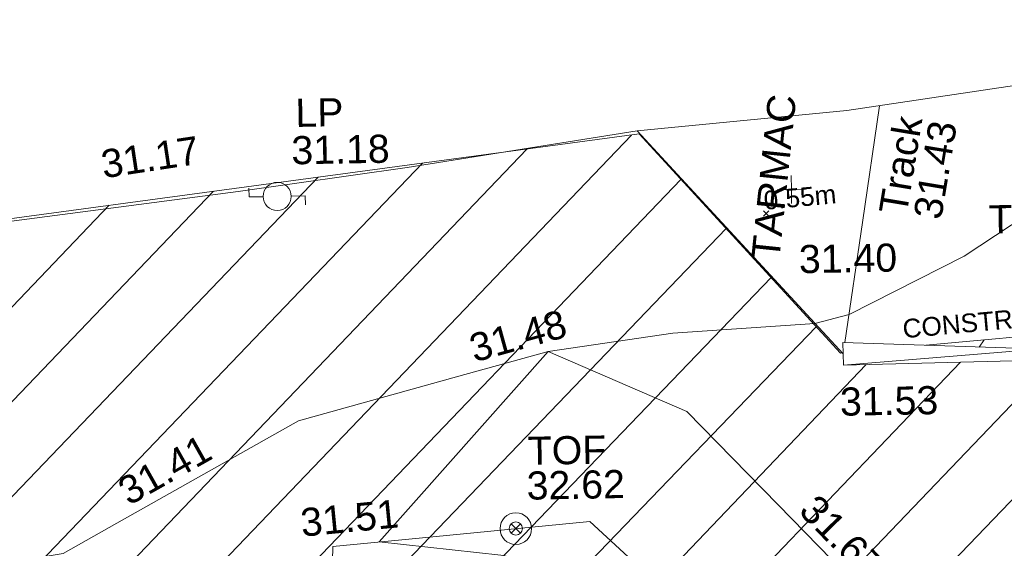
# Model space of a CAD drawing. Header units: millimetres. Extents: x -287732 to 520720, y -103372 to 287754.
# Tile 283 of 380: x 80437 to 93574, y 170625 to 177672. Entities that reach past the tile are written whole.
import ezdxf

# ---------------------------------------------------------------- set-up
doc = ezdxf.new("R2010")
doc.units = ezdxf.units.MM
for name, pattern in [('IMPORT-HIDDEN2 _3_', [4762.5, 3175, -1587.5]), ('IMPORT-UG_DRAINAGE_UNIDENTIFIED_QLB2 _2_', [2700, 1500, -300.0000000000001, 0, -250, 150, -300.0000000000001, 0, -200]), ('IMPORT-UG_ELEC_LV_QLB2 _2_', [2700, 1500, -300.0000000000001, 0, -250, 150, -300.0000000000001, 0, -200]), ('IMPORT-UG_ELEC_STREET LIGHTING_QLB2 _2_', [2700, 1500, -300.0000000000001, 0, -250, 150, -300.0000000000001, 0, -200])]:
    doc.linetypes.add(name, pattern=pattern)
for name, color, linetype, lineweight, true_color in [('00__TOPO__TOP_OF_FENCE_SYMBOL', 7, 'Continuous', 9, 0x666666), ('00_TOPO_FENCE', 7, 'Continuous', 9, 0x3f7f4f), ('00_TOPO_FURN_LAMP_POST', 7, 'Continuous', 9, 0x666666), ('00_TOPO_GATE', 7, 'Continuous', 9, 0xa50000), ('00_TOPO_LEVEL_SPOT', 7, 'Continuous', 9, 0x666666), ('00_TOPO_TRACK', 7, 'Continuous', 9, 0x666666), ('00_UAV_FENCE', 7, 'Continuous', 9, 0x264c2f), ('00_UAV_TOP_OF_FENCE', 6, 'Continuous', 9, 0xff00ff), ('01_DTM_CONTOUR_MNR', 7, 'Continuous', 9, 0xa5a552), ('12333-PUM-2D-U-0001-C01 - Rev2_REVIT IMPORT_dwg', 7, 'Continuous', 9, 0x767676), ('PUM-CHAMBER EXTENTS', 6, 'IMPORT-HIDDEN2 _3_', 9, 0xff00ff), ('PUM-ELECTRIC-LV-QLB2', 1, 'IMPORT-UG_ELEC_LV_QLB2 _2_', 9, 0xff0000), ('PUM-UNABLE TO SURVEY', 190, 'Continuous', 9, 0x7f00ff), ('PUM-UNIDENTIFIED-QLB2', 150, 'IMPORT-UG_DRAINAGE_UNIDENTIFIED_QLB2 _2_', 9, 0x007fff)]:
    doc.layers.add(name, color=color, linetype=linetype, lineweight=lineweight, true_color=true_color)
for name, color, linetype, lineweight in [('00_TOPO_ROAD_EDGE', 7, 'Continuous', 9), ('00_TOPO_SURVEY_TEXT', 7, 'Continuous', 9), ('GEN-TEXT', 7, 'Continuous', 9)]:
    doc.layers.add(name, color=color, linetype=linetype, lineweight=lineweight)
doc.styles.add('Arial_1', font='arial.ttf', dxfattribs={"height": 250})
doc.styles.add('Swis721 Lt BT_2', font='swissl.ttf', dxfattribs={"height": 375})

# ---------------------------------------------------------------- blocks, each defined once
blk = doc.blocks.new('12333-PUM-2D-U-0001-C01 - Rev2_REVIT IMPORT_dwg__U41-2077191-Site Location Plan Proposed')
at = {"layer": '00_TOPO_GATE', "color": 9, "true_color": 0xe1aaaa}
for p, q in [((-10300.90729064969, 1871.900421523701), (-10391.22387084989, 1278.73691825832)), ((-45.15829918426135, -296.5817334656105), (-10300.90729064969, 1871.900421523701)), ((45.15829918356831, 296.5817334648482), (-10300.90729064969, 1871.900421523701)), ((45.15829918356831, 296.5817334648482), (-10391.22387084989, 1278.73691825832)), ((45.15829918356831, 296.5817334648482), (-45.15829918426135, -296.5817334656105))]:
    blk.add_line(p, q, dxfattribs=at)
blk = doc.blocks.new('12333-PUM-2D-U-0001-C01 - Rev2_REVIT IMPORT_dwg_MSL_Lamp_Post_SYM-2077199-Site Location Plan Proposed')
at = {"layer": '00_TOPO_FURN_LAMP_POST', "color": 254, "true_color": 0xcccccc, "flags": 128}
for points in [[(-500.1060478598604, 0), (-1000.212095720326, 0), (-1000.212095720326, 316.7338303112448)], [(500.1060478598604, 0), (1000.21209571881, 0), (1000.21209571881, -316.7338303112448)]]:
    blk.add_lwpolyline(points, dxfattribs=at)
at = {"layer": '00_TOPO_FURN_LAMP_POST', "color": 254, "true_color": 0xcccccc}
blk.add_circle((0, 0), 500.1060478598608, dxfattribs=at)
blk = doc.blocks.new('12333-PUM-2D-U-0001-C01 - Rev2_REVIT IMPORT_dwg_MM-2077200-Site Location Plan Proposed')
at = {"layer": '00_TOPO_LEVEL_SPOT', "color": 254, "true_color": 0xcccccc, "flags": 128}
for points in [[(500.0000000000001, 0), (0, 0), (0, 500.0000000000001)], [(0, -500.0000000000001), (0, 0), (-500.0000000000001, 0)]]:
    blk.add_lwpolyline(points, dxfattribs=at)
blk = doc.blocks.new('12333-PUM-2D-U-0001-C01 - Rev2_REVIT IMPORT_dwg_MSL_Node_LineworkTOF-2077248-Site Location Plan Proposed')
at = {"layer": '00__TOPO__TOP_OF_FENCE_SYMBOL', "color": 254, "true_color": 0xcccccc, "flags": 128}
for points in [[(165.3591892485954, 165.3591892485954), (0, 0), (-165.3591892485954, 165.3591892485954)], [(165.3591892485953, -165.3591892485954), (0, 0), (-165.3591892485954, -165.3591892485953)]]:
    blk.add_lwpolyline(points, dxfattribs=at)
at = {"layer": '00__TOPO__TOP_OF_FENCE_SYMBOL', "color": 254, "true_color": 0xcccccc}
for radius in [562.5594001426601, 233.853208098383]:
    blk.add_circle((0, 0), radius, dxfattribs=at)
blk = doc.blocks.new('12333-PUM-2D-U-0001-C01 - Rev2_REVIT IMPORT_dwg_MGS62954_T2_Galway_ITM_3d_Rev1-2077680-Site Location Plan Proposed')
at = {"layer": '00_TOPO_FENCE', "color": 254, "true_color": 0xcccccc, "flags": 128}
blk.add_lwpolyline([(533917210.8499774, 725719413.5790299), (533920897.2640228, 725722460.6173444), (533924975.9873791, 725723213.0356815), (533932823.7300687, 725724684.2544779), (533936834.055387, 725725447.237831), (533940594.3079119, 725725466.5095569), (533946282.1384676, 725725466.6874782), (533949005.3609898, 725725595.4479479), (533953007.702599, 725725884.8935101), (533956868.8166245, 725726174.3537374), (533962564.0963076, 725726634.5533946), (533967466.2553149, 725727097.478056), (533974024.9029548, 725727775.8969332), (533981580.335156, 725728558.1503834), (533988359.9939132, 725729322.6214049), (533990621.588184, 725729601.8056607), (533993695.2178851, 725730037.3716668), (533996392.6667585, 725727018.971834)], dxfattribs=at)
at = {"layer": '00_TOPO_ROAD_EDGE', "color": 254, "true_color": 0xcccccc, "flags": 128}
blk.add_lwpolyline([(533993695.217885, 725730037.3716667), (533996500.0000001, 725730260.0000001), (533999160.0000001, 725730610.0000001), (534003980, 725731160), (534007940.0000002, 725731500)], dxfattribs=at)
at = {"layer": '00_TOPO_TRACK', "color": 254, "true_color": 0xcccccc, "flags": 128}
blk.add_lwpolyline([(533996417.1798458, 725727167.6765726), (533996680.0190486, 725728762.1487412), (533996936.3963093, 725730317.420567)], dxfattribs=at)
at = {"layer": '00_UAV_FENCE', "color": 254, "true_color": 0xcccccc, "flags": 128}
for points in [[(533971859.1220001, 725723597.3755001), (533975612.1220002, 725723642.3755001), (533976823.1746137, 725723704.3201454), (533979092.1220001, 725723820.3755001), (533981807.3580877, 725723984.2959094), (533982438.1220002, 725724022.3755002), (533985943.1220002, 725724539.3755001), (533986665.2197314, 725724929.8094152), (533989113.122, 725726253.3755002), (533991259.0335968, 725726809.2712353), (533992456.1220001, 725727119.3755001), (533994292.122, 725726287.3755003), (533995488.918522, 725725019.9363321), (533996901.1220001, 725723524.3755001), (533997338.0374556, 725720622.6798762), (533997413.4570001, 725720121.7945001), (533997560.4570001, 725716590.7945), (533997627.6195897, 725715634.9365263), (533997810.4570001, 725713032.7945), (533997680.3679177, 725710645.6953809)], [(533996113.7648008, 725703247.5412977), (533996202.4570001, 725706675.7945001), (533996202.8639226, 725708245.7016535), (533996203.4570001, 725710533.7945001), (533996259.5097153, 725713244.503803), (533996278.4570001, 725714160.7945), (533996310.4570001, 725717523.7945001), (533996270.1785538, 725718242.4467787), (533996215.4570001, 725719218.7944999), (533995209.4570001, 725722710.7945001), (533994930.2523202, 725722976.8880479), (533992973.4570002, 725724841.7945), (533990692.6774017, 725724660.1610513), (533989540.1220001, 725724568.3755001), (533989384.1220002, 725720740.3755001)]]:
    blk.add_lwpolyline(points, dxfattribs=at)
at = {"layer": '01_DTM_CONTOUR_MNR', "color": 254, "true_color": 0xcccccc, "flags": 128}
blk.add_lwpolyline([(533992745.765557, 725719005.6337552), (533992750.0000001, 725719160), (533993030.6762769, 725720689.8622376), (533993046.6908949, 725721025.4560246), (533992873.5246188, 725724133.4829005), (533992837.0000002, 725724194), (533991779.7110133, 725724413.9306469), (533990160.0000001, 725724620), (533992460.0000001, 725727120), (533994125.8152944, 725727333.5468584), (533996020.0000001, 725727430.0000001), (533996480, 725727540), (533998029.5929049, 725728293.7769966), (533999931.8829643, 725729497.4885211), (534001170.0725615, 725730194.1229184), (534002940.0000002, 725730910.0000001), (534003832.7711483, 725731020.4622077), (534004190.2208779, 725731106.1142688), (534004640.0000001, 725731220.0000001), (534004152.4557804, 725731503.7989429)], dxfattribs=at)
at = {"xscale": 0.375, "yscale": 0.375, "zscale": 0.375}
for name, p in [('12333-PUM-2D-U-0001-C01 - Rev2_REVIT IMPORT_dwg_MSL_Lamp_Post_SYM-2077199-Site Location Plan Proposed', (533988879.5204099, 725729248.0517831)), ('12333-PUM-2D-U-0001-C01 - Rev2_REVIT IMPORT_dwg_MM-2077200-Site Location Plan Proposed', (533995740.0000001, 725729220.0000001)), ('12333-PUM-2D-U-0001-C01 - Rev2_REVIT IMPORT_dwg_MSL_Node_LineworkTOF-2077248-Site Location Plan Proposed', (533991985.4186023, 725724765.6213022))]:
    blk.add_blockref(name, p, dxfattribs=at)
at = {"xscale": 0.4999999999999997, "yscale": 0.4999999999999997, "zscale": 0.4999999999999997, "rotation": 189.0402015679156}
blk.add_blockref('12333-PUM-2D-U-0001-C01 - Rev2_REVIT IMPORT_dwg__U41-2077191-Site Location Plan Proposed', (533996392.6667584, 725727018.9718338), dxfattribs=at)
at = {"layer": '00_TOPO_FENCE', "color": 251, "true_color": 0x666666, "insert": (533986516.6278201, 725729900.8299335), "char_height": 375, "width": 1495.902363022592, "attachment_point": 1, "rotation": 7.621422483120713, "line_spacing_factor": 1.005061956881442, "style": 'Swis721 Lt BT_2'}
blk.add_mtext('31.17', dxfattribs=at)
at = {"layer": '00_TOPO_FENCE', "color": 251, "true_color": 0x666666, "insert": (533996339.5573399, 725726568.1023601), "char_height": 375, "width": 1495.902363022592, "attachment_point": 1, "line_spacing_factor": 1.005061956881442, "style": 'Swis721 Lt BT_2'}
blk.add_mtext('31.53', dxfattribs=at)
at = {"layer": '00_TOPO_FURN_LAMP_POST', "char_height": 375, "attachment_point": 1, "line_spacing_factor": 1.005061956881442, "style": 'Swis721 Lt BT_2'}
for s, insert, width in [('LP', (533989141.5236251, 725730544.709456), 707.5855621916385), ('31.18', (533989079.2410404, 725730046.7606128), 1495.902363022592)]:
    blk.add_mtext(s, dxfattribs=dict(at, insert=insert, width=width))
at = {"layer": '00_TOPO_LEVEL_SPOT', "insert": (533995824.4523209, 725728477.7741339), "char_height": 375, "width": 1495.902363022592, "attachment_point": 1, "line_spacing_factor": 1.005061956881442, "style": 'Swis721 Lt BT_2'}
blk.add_mtext('31.40', dxfattribs=at)
at = {"layer": '00_TOPO_SURVEY_TEXT', "color": 251, "true_color": 0x666666, "insert": (533995188.8142546, 725728314.6839051), "char_height": 375, "width": 2450.430537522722, "attachment_point": 1, "rotation": 83.05299846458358, "line_spacing_factor": 1.005061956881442, "style": 'Swis721 Lt BT_2'}
blk.add_mtext('TARMAC', dxfattribs=at)
at = {"layer": '00_TOPO_SURVEY_TEXT', "color": 251, "true_color": 0x666666, "insert": (533998363.5397711, 725728963.3979219), "char_height": 375, "width": 2450.430537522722, "attachment_point": 1, "line_spacing_factor": 1.005061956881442, "style": 'Swis721 Lt BT_2'}
blk.add_mtext('TARMAC', dxfattribs=at)
at = {"layer": '00_TOPO_TRACK', "char_height": 375, "attachment_point": 1, "rotation": 79.59641589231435, "line_spacing_factor": 1.005061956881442, "style": 'Swis721 Lt BT_2'}
for s, insert, width in [('Track', (533996901.2972627, 725728911.0823531), 1486.404570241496), ('31.43', (533997360.8060992, 725728837.3409467), 1495.902363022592)]:
    blk.add_mtext(s, dxfattribs=dict(at, insert=insert, width=width))
at = {"layer": '00_UAV_FENCE', "color": 251, "true_color": 0x666666, "char_height": 375, "width": 1495.902363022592, "attachment_point": 1, "line_spacing_factor": 1.005061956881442, "style": 'Swis721 Lt BT_2'}
for s, insert, rotation in [('31.48', (533991376.8558625, 725727351.3692691), 14.523153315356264), ('31.41', (533986649.5903905, 725725484.3435338), 28.399823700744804), ('31.51', (533989100.8709421, 725725079.8027519), 4.553229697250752), ('31.67', (533996020.6279819, 725725178.1684862), 313.3579422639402)]:
    blk.add_mtext(s, dxfattribs=dict(at, insert=insert, rotation=rotation))
at = {"layer": '00_UAV_TOP_OF_FENCE', "color": 251, "true_color": 0x666666, "char_height": 375, "attachment_point": 1, "line_spacing_factor": 1.005061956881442, "style": 'Swis721 Lt BT_2'}
for s, insert, width in [('TOF', (533992162.1764504, 725725985.9251586), 1163.479615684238), ('32.62', (533992139.7528086, 725725522.5484537), 1495.902363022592)]:
    blk.add_mtext(s, dxfattribs=dict(at, insert=insert, width=width))
blk = doc.blocks.new('12333-PUM-2D-U-0001-C01 - Rev2_REVIT IMPORT_dwg-1620468-Site Location Plan Proposed')
at = {"layer": 'PUM-CHAMBER EXTENTS', "true_color": 0xfff4d4}
h = blk.add_hatch(dxfattribs=at)
h.set_pattern_fill('FP_14', style=0, pattern_type=2)
h.set_pattern_definition([(45, (-533641079.65, -725615854.3560001), (-618.7184335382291, 618.7184335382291), [])])
h.paths.add_polyline_path([(351699.7223387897, 60394.56140982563), (351708.9931529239, 60906.25732130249), (352393.2163071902, 60898.13015708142), (353041.6677554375, 66223.39089351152), (353206.9931679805, 73966.25732118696), (353982.8594361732, 73952.71452510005), (354317.3501528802, 76699.64382133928), (358888.3501528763, 76111.64382135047), (361222.350152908, 86809.64382132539), (361563.3501529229, 88895.64382133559), (363078.3501529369, 90435.64382137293), (363904.3501529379, 101867.6438212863), (365385.1266995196, 110525.3932341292), (365230.9820148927, 110551.7047199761), (365498.4008083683, 111226.8875165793), (365470.0968050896, 111952.5482150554), (365624.7061381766, 111926.1574136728), (366051.3501529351, 114420.6438213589), (364898.3501528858, 114331.6438213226), (360524.3501529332, 111561.643821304), (356416.7002318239, 111258.678218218), (357929.2858412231, 111182.0907012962), (360544.5530249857, 111349.5624075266), (360546.5568067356, 111049.5690885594), (355314.0187962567, 111014.6190039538), (355309.6134037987, 111177.0234435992), (355277.3501528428, 111174.6438213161), (352644.3501529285, 114141.6438213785), (338239.8330883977, 112460.2766464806), (329804.3501528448, 111555.6438213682), (319532.3501528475, 110592.6438213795), (310517.3501528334, 109863.6438213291), (302620.3501528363, 109581.6438213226), (295825.3501529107, 109566.6438213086), (279813.350152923, 106549.6438213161), (276140.8366145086, 103581.1872824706), (276061.814112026, 103425.8629484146), (271406.8224872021, 105468.1551963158), (271509.3894614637, 105701.9358727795), (267649.3501529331, 107463.6438213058), (260223.350152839, 100640.6438213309), (259796.3501529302, 72682.64382134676), (269496.3501528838, 64316.64382130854), (273776.3501529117, 63665.64382135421), (309011.3501528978, 62955.64382139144), (311037.3501528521, 62074.6438213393), (338250.4136490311, 60841.37633496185), (351699.5658924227, 60394.56660730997)])
h.paths.add_polyline_path([(268358.9909750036, 65556.86419187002), (264596.4920611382, 69167.41490751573), (264804.2082447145, 69383.87273540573), (266581.5988270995, 67470.36930634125), (268566.7072650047, 65773.32227584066), (268393.5501527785, 65592.87780161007)])
h.paths.add_polyline_path([(332379.8871528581, 67575.85382149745), (302320.8871528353, 68122.85382142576), (302332.4158496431, 68783.33241919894), (280169.8095181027, 69186.63780598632), (280330.3604934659, 78384.59702432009), (275960.0958838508, 78464.13017966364), (276108.0612945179, 86595.19465455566), (280450.151176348, 86519.40319374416), (280756.2778082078, 103341.6855813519), (302910.5740271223, 102938.5317815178), (302920.972094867, 103534.2366836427), (310787.9439886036, 103391.077438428), (310815.0515439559, 104880.7045066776), (318228.828162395, 104745.7919744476), (318301.0448391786, 108714.2766025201), (322633.8020448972, 108635.4310593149), (322539.6341878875, 103240.5581443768), (349750.1643799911, 102745.3933022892), (349310.9351529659, 74176.4228213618), (332506.0083566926, 74506.52523825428), (332420.0679097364, 69783.88557772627)])
h.paths.add_polyline_path([(262373.7501529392, 72788.24382127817), (262335.6501529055, 75226.64382126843), (265345.5501529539, 75226.64382127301), (265383.6501528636, 72864.44382129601), (265304.282726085, 72862.43451935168)])
h.paths.add_polyline_path([(261383.1501529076, 75912.44382133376), (261459.3501528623, 80789.24382130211), (267517.2501529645, 80713.04382131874), (267441.0501529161, 75836.24382126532), (261504.349508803, 75910.91930113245)])
h.paths.add_polyline_path([(302573.8228673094, 78329.5292630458), (302592.4407276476, 78963.90062831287), (306343.567266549, 78898.43991812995), (306598.9518629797, 91613.856582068), (302817.47857218, 91689.80612071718), (302824.7189976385, 92271.11380375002), (296640.3411529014, 92395.32482125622), (296360.3411528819, 78454.32482147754), (302538.3452618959, 78330.24181806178)])
h.paths.add_polyline_path([(261840.3501529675, 80865.44382132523), (261687.9501528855, 92981.24382128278), (264050.1501528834, 92981.2438213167), (264202.5501529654, 80865.44382135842), (262112.9041611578, 80865.44382132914)])
h.paths.add_polyline_path([(274664.4282881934, 104261.9875886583), (272430.0401462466, 105281.7542374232), (273799.1437452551, 104582.3695657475), (274486.1144024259, 104328.01044291)])
h.paths.add_polyline_path([(315481.3501528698, 115683.6438212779), (326437.1652111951, 116343.5766866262), (364189.3501528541, 120948.6438212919), (366744.3501529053, 124721.6438213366), (363517.3501528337, 126053.6438213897), (359872.3501529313, 126432.6438213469), (352849.3501528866, 126181.6438212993), (339104.3501528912, 124625.6438213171), (335451.3501528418, 124514.6438212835), (325145.3501528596, 123235.643821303), (319635.3501528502, 122976.6438213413), (314446.3501528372, 122493.6438213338), (313566.3501528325, 118980.6438212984), (313763.6326656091, 118640.9882366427)])
h.paths.add_polyline_path([(322305.0501529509, 119194.0438212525), (322152.6501528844, 121403.8438213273), (326724.6501528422, 121784.8438212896), (326877.0501529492, 119498.8438213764), (323355.1979920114, 119264.0536772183)])
h.paths.add_polyline_path([(328629.650152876, 120870.4438213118), (328477.2501528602, 122089.6438212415), (329810.7501529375, 122242.0438213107), (329963.150152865, 121022.843821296), (328841.381541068, 120894.6416942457)])
h.paths.add_polyline_path([(317352.0501529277, 121480.0438213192), (317352.0501529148, 121861.0438213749), (317618.7501529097, 121856.3885555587), (317618.7501529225, 121480.0438212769), (317362.3608134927, 121480.0438213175)])
h.paths.add_polyline_path([(331601.450152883, 122089.6438213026), (331144.2501529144, 122242.0438212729), (331258.5501528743, 122623.0438212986), (331715.7501528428, 122470.6438213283), (331644.5503212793, 122233.3110493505)])
at = {"layer": 'GEN-TEXT', "color": 253, "true_color": 0xaaaaaa}
for p, q in [((354282.9948138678, 113018.2884823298), (354353.7054919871, 113088.999160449)), ((354353.7054919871, 113018.2884823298), (354282.9948138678, 113088.999160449))]:
    blk.add_line(p, q, dxfattribs=at)
at = {"layer": 'PUM-UNABLE TO SURVEY', "color": 7, "true_color": 0xfff4d4, "flags": 128}
for points in [[(356416.7002318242, 111258.678218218), (360524.3501529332, 111561.643821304), (364898.3501528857, 114331.6438213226), (366051.3501529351, 114420.6438213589), (365624.7061381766, 111926.1574136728)], [(276146.350152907, 103585.6438212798), (279813.3501529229, 106549.643821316), (295825.3501529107, 109566.6438213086), (302620.3501528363, 109581.6438213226), (310517.3501528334, 109863.6438213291), (319532.3501528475, 110592.6438213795), (329804.3501528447, 111555.6438213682), (338504.3501529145, 112488.6438213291), (352644.3501529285, 114141.6438213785), (355277.3501528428, 111174.6438213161), (355312.9323998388, 111177.2682409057)]]:
    blk.add_lwpolyline(points, dxfattribs=at)
blk.add_blockref('12333-PUM-2D-U-0001-C01 - Rev2_REVIT IMPORT_dwg_MGS62954_T2_Galway_ITM_3d_Rev1-2077680-Site Location Plan Proposed', (-533641079.6498471, -725615854.3561786))
at = {"layer": 'PUM-ELECTRIC-LV-QLB2', "insert": (354763.9005126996, 113386.548271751), "char_height": 250, "width": 1160.025439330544, "attachment_point": 2, "rotation": 4.284109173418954, "line_spacing_factor": 0.9417779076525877, "style": 'Arial_1'}
blk.add_mtext('0.55m', dxfattribs=at)
at = {"layer": 'PUM-UNIDENTIFIED-QLB2', "insert": (358028.7724072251, 111748.2718083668), "char_height": 250, "width": 4603.372719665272, "attachment_point": 2, "rotation": 4.218294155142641, "line_spacing_factor": 0.9417779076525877, "style": 'Arial_1'}
blk.add_mtext('CONSTRUCTION AREA', dxfattribs=at)

msp = doc.modelspace()

# ---------------------------------------------------------------- block references
at = {"layer": '12333-PUM-2D-U-0001-C01 - Rev2_REVIT IMPORT_dwg', "color": 254, "linetype": 'IMPORT-UG_ELEC_STREET LIGHTING_QLB2 _2_', "true_color": 0xffd4d4, "rotation": 0.9999999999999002}
msp.add_blockref('12333-PUM-2D-U-0001-C01 - Rev2_REVIT IMPORT_dwg-1620468-Site Location Plan Proposed', (-261895.0770586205, 55869.5817132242), dxfattribs=at)

doc.saveas('drawing.dxf')
